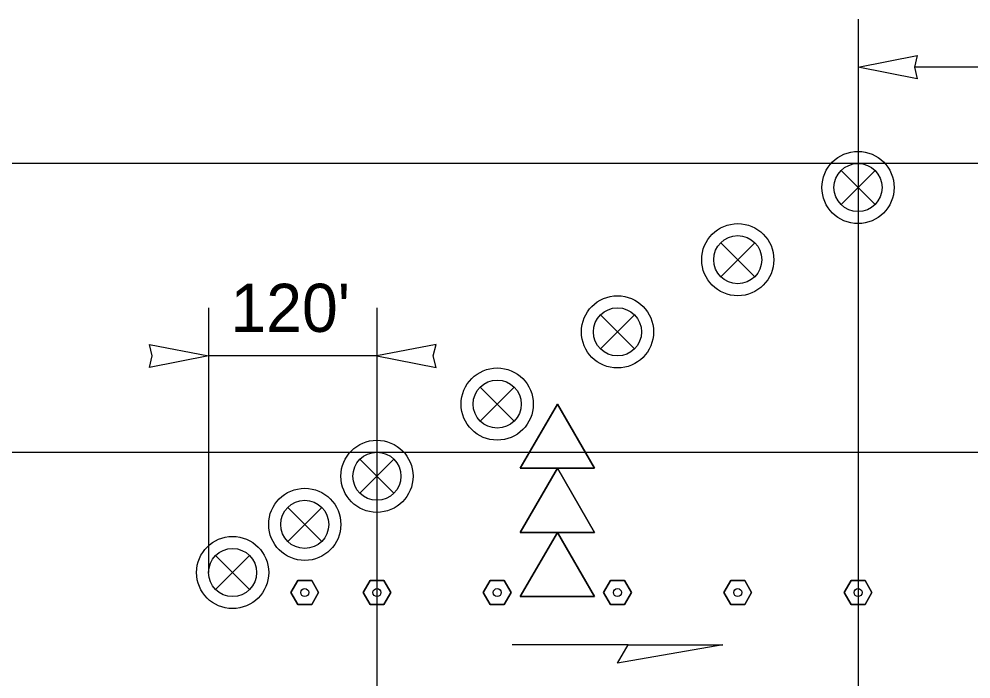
# Model space of a CAD drawing. Extents: x 99958 to 100176, y 99935 to 100011.
# Drawn here: x 100085.168 to 100086.751, y 99944.419 to 99945.516 of the extents above; entities that cross this region are included whole.
import ezdxf

# ---------------------------------------------------------------- set-up
doc = ezdxf.new("R2010")
doc.units = 0
for name, color, linetype in [('RD_MK_LineEdgeWhite', 7, 'Continuous'), ('RD_MK_LineLane', 7, 'Continuous'), ('TR_WZ_SequentialArrowSign', 7, 'Continuous'), ('TR_WZ_TrafficSafetyDrum', 7, 'Continuous'), ('TR_WZ_TubularMarker', 7, 'Continuous'), ('TR_WZ_WorkZoneDetails', 7, 'Continuous'), ('TR_WZ_WorkZoneTextCurrent', 7, 'Continuous')]:
    doc.layers.add(name, color=color, linetype=linetype)

msp = doc.modelspace()

# ---------------------------------------------------------------- linework, layer by layer
at = {"layer": 'RD_MK_LineEdgeWhite'}
msp.add_line((100080.8283, 99944.7957), (100094.8933, 99944.7957), dxfattribs=at)
at = {"layer": 'RD_MK_LineLane'}
msp.add_lwpolyline([(100094.8933, 99945.2757), (100080.8283, 99945.2757)], dxfattribs=at)
at = {"layer": 'TR_WZ_SequentialArrowSign'}
for points in [[(100086.0636, 99944.8757), (100086.0018, 99944.7691), (100086.0636, 99944.7691), (100086.1254, 99944.7691), (100086.0636, 99944.8757)], [(100086.1254, 99944.7691), (100086.0636, 99944.7691), (100086.0018, 99944.7691), (100086.0636, 99944.8757), (100086.1254, 99944.7691)], [(100086.0636, 99944.7691), (100086.0018, 99944.6624), (100086.0636, 99944.6624), (100086.1254, 99944.6624), (100086.0636, 99944.7691)], [(100086.1254, 99944.6624), (100086.0636, 99944.6624), (100086.0018, 99944.6624), (100086.0636, 99944.7691), (100086.1254, 99944.6624)], [(100086.0636, 99944.6624), (100086.0018, 99944.5557), (100086.1254, 99944.5557), (100086.0636, 99944.6624)], [(100086.1254, 99944.5557), (100086.0018, 99944.5557), (100086.0636, 99944.6624), (100086.1254, 99944.5557)]]:
    msp.add_lwpolyline(points, dxfattribs=at)
at = {"layer": 'TR_WZ_TrafficSafetyDrum'}
for p, q in [((100086.5353, 99945.264), (100086.5919, 99945.2074)), ((100086.5919, 99945.264), (100086.5353, 99945.2074)), ((100086.3353, 99945.144), (100086.3919, 99945.0874)), ((100086.3919, 99945.144), (100086.3353, 99945.0874)), ((100086.1353, 99945.024), (100086.1919, 99944.9674)), ((100086.1919, 99945.024), (100086.1353, 99944.9674)), ((100085.9353, 99944.904), (100085.9919, 99944.8474)), ((100085.9919, 99944.904), (100085.9353, 99944.8474)), ((100085.7353, 99944.784), (100085.7919, 99944.7274)), ((100085.7919, 99944.784), (100085.7353, 99944.7274)), ((100085.6153, 99944.704), (100085.6719, 99944.6474)), ((100085.6719, 99944.704), (100085.6153, 99944.6474)), ((100085.4953, 99944.624), (100085.5519, 99944.5674)), ((100085.5519, 99944.624), (100085.4953, 99944.5674))]:
    msp.add_line(p, q, dxfattribs=at)
for centre, radius in [((100086.5636, 99945.2357), 0.06), ((100086.5636, 99945.2357), 0.06), ((100086.5636, 99945.2357), 0.04), ((100086.3636, 99945.1157), 0.06), ((100086.3636, 99945.1157), 0.06), ((100086.3636, 99945.1157), 0.04), ((100086.1636, 99944.9957), 0.06), ((100086.1636, 99944.9957), 0.06), ((100086.1636, 99944.9957), 0.04), ((100085.9636, 99944.8757), 0.06), ((100085.9636, 99944.8757), 0.06), ((100085.9636, 99944.8757), 0.04), ((100085.7636, 99944.7557), 0.06), ((100085.7636, 99944.7557), 0.06), ((100085.7636, 99944.7557), 0.04), ((100085.6436, 99944.6757), 0.06), ((100085.6436, 99944.6757), 0.06), ((100085.6436, 99944.6757), 0.04), ((100085.5236, 99944.5957), 0.06), ((100085.5236, 99944.5957), 0.06), ((100085.5236, 99944.5957), 0.04)]:
    msp.add_circle(centre, radius, dxfattribs=at)
at = {"layer": 'TR_WZ_TubularMarker'}
for points in [[(100085.6205, 99944.5624), (100085.6321, 99944.5824), (100085.6552, 99944.5824), (100085.6667, 99944.5624), (100085.6552, 99944.5424), (100085.6321, 99944.5424)], [(100085.7405, 99944.5624), (100085.7521, 99944.5824), (100085.7752, 99944.5824), (100085.7867, 99944.5624), (100085.7752, 99944.5424), (100085.7521, 99944.5424)], [(100085.9405, 99944.5624), (100085.9521, 99944.5824), (100085.9752, 99944.5824), (100085.9867, 99944.5624), (100085.9752, 99944.5424), (100085.9521, 99944.5424)], [(100086.1405, 99944.5624), (100086.1521, 99944.5824), (100086.1752, 99944.5824), (100086.1867, 99944.5624), (100086.1752, 99944.5424), (100086.1521, 99944.5424)], [(100086.3405, 99944.5624), (100086.3521, 99944.5824), (100086.3752, 99944.5824), (100086.3867, 99944.5624), (100086.3752, 99944.5424), (100086.3521, 99944.5424)], [(100086.5405, 99944.5624), (100086.5521, 99944.5824), (100086.5752, 99944.5824), (100086.5867, 99944.5624), (100086.5752, 99944.5424), (100086.5521, 99944.5424)]]:
    msp.add_lwpolyline(points, close=True, dxfattribs=at)
for points in [[(100085.6321, 99944.5424), (100085.6552, 99944.5424), (100085.6667, 99944.5624), (100085.6552, 99944.5824), (100085.6321, 99944.5824), (100085.6205, 99944.5624), (100085.6321, 99944.5424)], [(100085.7521, 99944.5424), (100085.7752, 99944.5424), (100085.7867, 99944.5624), (100085.7752, 99944.5824), (100085.7521, 99944.5824), (100085.7405, 99944.5624), (100085.7521, 99944.5424)], [(100085.9521, 99944.5424), (100085.9752, 99944.5424), (100085.9867, 99944.5624), (100085.9752, 99944.5824), (100085.9521, 99944.5824), (100085.9405, 99944.5624), (100085.9521, 99944.5424)], [(100086.1521, 99944.5424), (100086.1752, 99944.5424), (100086.1867, 99944.5624), (100086.1752, 99944.5824), (100086.1521, 99944.5824), (100086.1405, 99944.5624), (100086.1521, 99944.5424)], [(100086.3521, 99944.5424), (100086.3752, 99944.5424), (100086.3867, 99944.5624), (100086.3752, 99944.5824), (100086.3521, 99944.5824), (100086.3405, 99944.5624), (100086.3521, 99944.5424)], [(100086.5521, 99944.5424), (100086.5752, 99944.5424), (100086.5867, 99944.5624), (100086.5752, 99944.5824), (100086.5521, 99944.5824), (100086.5405, 99944.5624), (100086.5521, 99944.5424)]]:
    msp.add_lwpolyline(points, dxfattribs=at)
for centre in [(100085.6436, 99944.5624), (100085.7636, 99944.5624), (100085.9636, 99944.5624), (100086.1636, 99944.5624), (100086.3636, 99944.5624), (100086.5636, 99944.5624)]:
    msp.add_circle(centre, 0.00667, dxfattribs=at)
at = {"layer": 'TR_WZ_WorkZoneDetails'}
for p, q in [((100086.5636, 99945.5157), (100086.5636, 99943.758)), ((100089.4699, 99945.4357), (100086.6573, 99945.4357)), ((100085.4836, 99945.0357), (100085.4836, 99944.5957)), ((100085.7636, 99945.0357), (100085.7636, 99944.1557)), ((100085.7636, 99944.9557), (100085.4836, 99944.9557)), ((100086.1814, 99944.4757), (100085.9885, 99944.4757))]:
    msp.add_line(p, q, dxfattribs=at)
for points in [[(100086.5636, 99945.4357), (100086.6619, 99945.455), (100086.6573, 99945.4357), (100086.6619, 99945.4165)], [(100085.4836, 99944.9557), (100085.3853, 99944.9365), (100085.3898, 99944.9557), (100085.3853, 99944.975)], [(100085.7636, 99944.9557), (100085.8619, 99944.9365), (100085.8573, 99944.9557), (100085.8619, 99944.975)], [(100086.3386, 99944.4757), (100086.1636, 99944.4449), (100086.1814, 99944.4757)]]:
    msp.add_lwpolyline(points, close=True, dxfattribs=at)

# ---------------------------------------------------------------- texts
at = {"layer": 'TR_WZ_WorkZoneTextCurrent'}
msp.add_text("120'", height=0.08, dxfattribs=at).set_placement((100085.52, 99944.9957))

doc.saveas('drawing.dxf')
